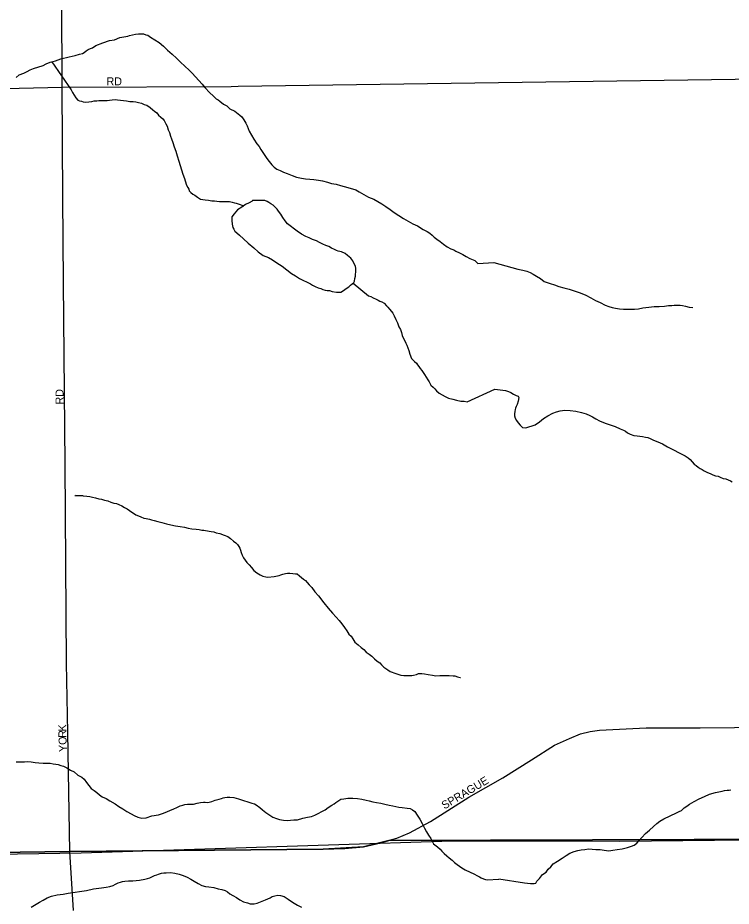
# Model space of a CAD drawing. Extents: x 2010165 to 2382125, y 1060529 to 1407316.
# Drawn here: x 2171530 to 2175988, y 1221171 to 1226722 of the extents above; entities that cross this region are included whole.
import ezdxf

# ---------------------------------------------------------------- set-up
doc = ezdxf.new("R2010")
doc.units = 0
for name, color, linetype in [('GM_X_City_Street', 7, 'Continuous'), ('GM_X_City_Street_Text', 7, 'Continuous'), ('GM_X_Corporation', 7, 'Continuous'), ('GM_X_Minor_Lake', 7, 'Continuous'), ('GM_X_Minor_River', 7, 'Continuous'), ('GM_X_Section', 7, 'Continuous')]:
    doc.layers.add(name, color=color, linetype=linetype)

msp = doc.modelspace()

# ---------------------------------------------------------------- linework, layer by layer
at = {"layer": 'GM_X_City_Street'}
for points in [[(2171811, 1225597.9), (2171811, 1225600.1), (2171808.4, 1226287.6), (2171800.6, 1227936.1), (2171803.2, 1228791.9), (2171802.8, 1228877.2)], [(2172907.5, 1226293.5), (2178821.1, 1226377.4)], [(2171177.3, 1226274.3), (2171808.4, 1226287.6), (2172864.6, 1226292.9), (2172907.5, 1226293.5)], [(2171816, 1225067.4), (2171811, 1225597.9)], [(2171842.3, 1222255.7), (2171834.4, 1222688.7), (2171826.6, 1223933.5), (2171816, 1225067.4)], [(2173867.2, 1221587.4), (2173897.9, 1221596.5), (2173978.7, 1221630.3), (2174108.5, 1221701.2), (2174348.5, 1221852.9), (2174560.1, 1221972.7), (2174740.7, 1222086), (2174884.1, 1222178.1), (2174978, 1222218.8), (2175047.1, 1222247.2), (2175107.3, 1222263.1), (2175164, 1222272), (2175456.1, 1222286.1), (2175794.5, 1222285.7), (2178573.3, 1222312.1)], [(2171855.8, 1221513), (2171842.3, 1222255.7)], [(2171855.8, 1221513), (2173437.5, 1221527.9), (2173572.9, 1221532.4), (2173689.6, 1221543), (2173798.7, 1221567), (2173848.3, 1221581.8), (2173867.2, 1221587.4)], [(2164895.8, 1221436.7), (2167972.5, 1221461.7), (2171855.8, 1221513)], [(2171877.5, 1221144), (2171855.8, 1221513)]]:
    msp.add_lwpolyline(points, dxfattribs=at)
at = {"layer": 'GM_X_Corporation'}
for points in [[(2164832.8, 1218637), (2164895.8, 1221436.7), (2167972.5, 1221461.7), (2171855.8, 1221513), (2173437.5, 1221527.9), (2173689.6, 1221543), (2173848.3, 1221581.8), (2177029.6, 1221591.6), (2178406.5, 1221597), (2181920.6, 1221614.8), (2182220.8, 1221647.5), (2183139.3, 1221656.4), (2185661.2, 1221692.3), (2186878.7, 1221701), (2186923.4, 1220744.1)], [(2188806.8, 1221708.2), (2187206.7, 1221703.9), (2186878.7, 1221701), (2185661.2, 1221692.3), (2183139.3, 1221656.4), (2182220.8, 1221647.5), (2181920.6, 1221614.8), (2178406.5, 1221597), (2177029.6, 1221591.6), (2173848.3, 1221581.8), (2173689.6, 1221543), (2173437.5, 1221527.9), (2171855.8, 1221513), (2167972.5, 1221461.7), (2164895.8, 1221436.7)]]:
    msp.add_lwpolyline(points, dxfattribs=at)
at = {"layer": 'GM_X_Minor_Lake'}
msp.add_lwpolyline([(2172997.7, 1225580.9), (2172995.8, 1225576.9), (2172975.9, 1225564.6), (2172954, 1225554.3), (2172930.1, 1225537.9), (2172902.3, 1225521.6), (2172882.6, 1225497.2), (2172868.8, 1225477), (2172867.1, 1225454.9), (2172869.4, 1225432.9), (2172873.7, 1225410.8), (2172879.8, 1225400.9), (2172886, 1225388.9), (2172898.2, 1225379), (2172916.4, 1225363.2), (2172940.7, 1225341.4), (2172969.1, 1225313.7), (2173005.6, 1225284), (2173031.9, 1225260.3), (2173064.3, 1225236.6), (2173096.5, 1225223), (2173120.8, 1225209.2), (2173149, 1225191.5), (2173181.4, 1225169.8), (2173211.7, 1225146.1), (2173240.1, 1225124.4), (2173266.3, 1225108.7), (2173290.6, 1225092.9), (2173359.1, 1225059.6), (2173371.3, 1225051.8), (2173387.4, 1225041.9), (2173407.5, 1225034.1), (2173423.6, 1225030.3), (2173435.7, 1225024.4), (2173451.8, 1225020.6), (2173463.8, 1225018.8), (2173477.9, 1225016.9), (2173494, 1225011.1), (2173522.1, 1225007.4), (2173538.1, 1225007.6), (2173548.1, 1225007.8), (2173566, 1225018), (2173581.9, 1225030.2), (2173597.8, 1225040.5), (2173609.7, 1225050.7), (2173619.6, 1225058.8), (2173629.5, 1225066.9), (2173633.4, 1225077), (2173637.2, 1225093.1), (2173641, 1225107.2), (2173640.8, 1225119.3), (2173642.7, 1225133.3), (2173642.5, 1225145.4), (2173642.4, 1225155.4), (2173640.2, 1225169.4), (2173629.9, 1225189.3), (2173623.7, 1225203.3), (2173611.5, 1225219.2), (2173591.2, 1225237), (2173575, 1225248.9), (2173552.9, 1225258.6), (2173532.8, 1225264.4), (2173520.7, 1225268.3), (2173508.6, 1225274.1), (2173490.5, 1225281.9), (2173474.3, 1225291.8), (2173454.2, 1225299.6), (2173436, 1225307.4), (2173415.9, 1225317.1), (2173397.7, 1225329), (2173371.5, 1225336.7), (2173351.4, 1225346.5), (2173329.2, 1225356.2), (2173303, 1225369.9), (2173276.7, 1225387.7), (2173216, 1225435.1), (2173201.7, 1225453), (2173185.4, 1225474.9), (2173173.1, 1225494.8), (2173158.9, 1225512.6), (2173150.7, 1225526.6), (2173138.5, 1225538.5), (2173126.3, 1225550.4), (2173112.2, 1225560.2), (2173098, 1225568.1), (2173087.9, 1225574), (2173073.9, 1225579.8), (2172997.7, 1225580.9)], dxfattribs=at)
at = {"layer": 'GM_X_Minor_River'}
for points in [[(2171521.1, 1226349.4), (2171538.9, 1226365.7), (2171568.8, 1226376.1), (2171588.7, 1226386.3), (2171608.6, 1226396.6), (2171628.6, 1226404.9), (2171688.4, 1226423.7), (2171708.3, 1226433.9), (2171732.2, 1226444.3), (2171766.2, 1226452.7), (2171800.1, 1226465.2), (2171852, 1226477.8), (2171888, 1226486.3), (2171915.9, 1226494.7), (2171933.9, 1226498.9), (2171945.8, 1226505.1), (2171957.7, 1226515.2), (2171969.6, 1226523.4), (2171985.6, 1226529.6), (2171997.5, 1226533.8), (2172017.4, 1226548.1), (2172061.2, 1226564.7), (2172103.1, 1226579.2), (2172135.1, 1226583.6), (2172167, 1226598.1), (2172205, 1226604.6), (2172217, 1226606.7), (2172228.9, 1226610.9), (2172246.9, 1226615.1), (2172266.9, 1226619.4), (2172284.9, 1226621.6), (2172300.9, 1226621.8), (2172314.9, 1226621.9), (2172331, 1226616.1), (2172343.1, 1226612.3), (2172359.3, 1226600.4), (2172387.5, 1226584.7), (2172413.8, 1226567), (2172440.2, 1226545.2), (2172466.5, 1226519.5), (2172494.9, 1226493.7), (2172521.3, 1226470), (2172547.7, 1226444.2), (2172574, 1226418.4), (2172600.4, 1226394.7), (2172620.7, 1226374.9), (2172681.7, 1226307.4), (2172702, 1226283.6), (2172728.5, 1226253.8), (2172752.8, 1226232), (2172769, 1226216.2), (2172783.2, 1226208.3), (2172793.3, 1226200.4), (2172815.5, 1226182.6), (2172835.7, 1226170.8), (2172856, 1226153), (2172886.3, 1226137.3), (2172906.5, 1226121.6), (2172918.6, 1226113.7), (2172930.8, 1226101.8), (2172943.1, 1226083.9), (2172955.3, 1226063.9), (2172963.6, 1226046), (2172976, 1226014), (2173004.7, 1225964.2), (2173023.1, 1225934.4), (2173039.4, 1225916.5), (2173049.7, 1225898.6), (2173057.8, 1225886.6), (2173066, 1225874.7), (2173074.2, 1225860.8), (2173086.4, 1225842.8), (2173100.7, 1225822.9), (2173117, 1225803.1), (2173133.2, 1225789.2), (2173149.4, 1225775.4), (2173169.6, 1225767.6), (2173189.7, 1225757.8), (2173213.9, 1225748.1)], [(2171743.1, 1226447), (2171864.7, 1226271.3), (2171872.9, 1226255.4), (2171893.4, 1226221.5), (2171905.6, 1226207.6), (2171915.7, 1226203.7), (2171927.8, 1226199.9), (2171939.8, 1226196), (2171953.9, 1226194.2), (2171973.9, 1226196.4), (2171993.9, 1226198.7), (2172007.9, 1226202.8), (2172023.9, 1226203.1), (2172035.9, 1226205.2), (2172049.9, 1226205.4), (2172067.9, 1226205.6), (2172088, 1226205.8), (2172104, 1226206), (2172120, 1226208.2), (2172138, 1226210.5), (2172154, 1226208.6), (2172172.1, 1226206.9), (2172190.1, 1226205.1), (2172210.2, 1226203.3), (2172230.3, 1226199.6), (2172250.3, 1226197.8), (2172268.4, 1226196), (2172284.5, 1226192.2), (2172302.6, 1226188.4), (2172320.7, 1226180.6), (2172336.8, 1226174.8), (2172357, 1226161), (2172375.2, 1226147.1), (2172385.3, 1226139.2), (2172399.5, 1226127.4), (2172409.7, 1226113.5), (2172423.9, 1226101.6), (2172436.1, 1226089.7), (2172444.2, 1226079.8), (2172454.5, 1226059.8), (2172462.7, 1226043.9), (2172469, 1226021.9), (2172479.3, 1226004), (2172485.6, 1225982), (2172491.8, 1225966), (2172498.1, 1225942), (2172506.5, 1225916), (2172516.9, 1225888), (2172525.2, 1225860.1), (2172535.7, 1225826.1), (2172560.8, 1225744.1), (2172571.2, 1225718.1), (2172575.4, 1225702.1), (2172583.7, 1225676.2), (2172591.9, 1225662.2), (2172598.1, 1225650.3), (2172602.2, 1225640.3), (2172612.4, 1225630.4), (2172624.5, 1225620.5), (2172636.7, 1225612.6), (2172652.8, 1225600.8), (2172673, 1225589), (2172701.2, 1225583.3), (2172721.2, 1225581.5), (2172743.3, 1225577.8), (2172759.3, 1225578), (2172773.4, 1225576.1), (2172791.4, 1225574.4), (2172805.4, 1225574.5), (2172819.5, 1225574.7), (2172831.5, 1225572.8), (2172841.5, 1225573), (2172853.6, 1225573.1), (2172869.6, 1225569.3), (2172883.7, 1225565.5), (2172895.7, 1225563.6), (2172907.8, 1225559.7), (2172942.3, 1225546.2)], [(2173213.9, 1225748.1), (2173244.1, 1225736.4), (2173272.3, 1225726.7), (2173302.4, 1225719.1), (2173328.5, 1225715.4), (2173354.6, 1225713.7), (2173380.7, 1225712), (2173408.8, 1225706.3), (2173434.9, 1225702.6), (2173465, 1225695), (2173491.2, 1225687.3), (2173519.3, 1225681.6), (2173547.5, 1225673.9), (2173569.6, 1225668.2), (2173621.9, 1225652.8), (2173642, 1225647), (2173664.2, 1225633.2), (2173692.4, 1225617.5), (2173720.7, 1225601.8), (2173754.9, 1225588.2), (2173779.2, 1225574.4), (2173805.4, 1225558.7), (2173829.7, 1225542.9), (2173856, 1225523.2), (2173882.2, 1225505.4), (2173910.5, 1225485.7), (2173940.8, 1225468), (2173969.1, 1225450.3), (2173999.4, 1225434.6), (2174027.6, 1225420.9), (2174063.9, 1225399.3), (2174088.2, 1225385.6), (2174104.3, 1225375.7), (2174118.5, 1225363.9), (2174132.7, 1225352), (2174148.9, 1225338.2), (2174169.1, 1225324.4), (2174189.4, 1225306.6), (2174213.6, 1225290.8), (2174235.8, 1225279), (2174253.9, 1225271.2), (2174268.1, 1225263.4), (2174290.2, 1225253.6), (2174310.4, 1225241.8), (2174332.6, 1225230.1), (2174354.8, 1225218.3), (2174375, 1225208.5), (2174385, 1225204.6), (2174405.3, 1225186.8), (2174504.1, 1225192.6)], [(2174504.1, 1225192.6), (2174655.4, 1225151.6), (2174685.7, 1225144.3), (2174711.9, 1225139), (2174732.2, 1225129.5), (2174750.5, 1225119.9), (2174771, 1225106.4), (2174795.4, 1225093), (2174820, 1225073.6), (2174856.4, 1225062.5), (2174882.7, 1225053.1), (2174911, 1225043.8), (2174941.4, 1225034.6), (2174975.7, 1225025.4), (2175012.1, 1225014.3), (2175044.5, 1225003.2), (2175079, 1224988), (2175111.5, 1224972.8), (2175140, 1224955.5), (2175168.4, 1224942.2), (2175200.9, 1224927), (2175223.2, 1224917.5), (2175243.5, 1224912), (2175265.7, 1224906.6), (2175289.8, 1224903.2), (2175313.9, 1224901.8), (2175336, 1224900.4), (2175350, 1224900.8), (2175364.1, 1224901.1), (2175384.1, 1224901.6), (2175408.1, 1224904.3), (2175436, 1224909), (2175474, 1224914.1), (2175506, 1224916.9), (2175538.1, 1224917.8), (2175570.1, 1224920.6), (2175596.1, 1224923.3), (2175616.1, 1224923.8), (2175632.1, 1224926.2), (2175650.1, 1224926.7), (2175668.2, 1224927.2), (2175684.3, 1224923.6), (2175702.5, 1224920.1), (2175724.7, 1224914.6), (2175748.8, 1224911.2)], [(2173625.2, 1225063.4), (2173720.8, 1224983.8), (2173736.8, 1224980), (2173751, 1224972.1), (2173769.1, 1224964.3), (2173781.2, 1224956.4), (2173793.3, 1224950.6), (2173805.4, 1224946.7), (2173819.5, 1224938.8), (2173833.7, 1224923), (2173841.9, 1224913), (2173852.1, 1224901.1), (2173864.3, 1224887.2), (2173874.4, 1224875.3), (2173882.7, 1224859.4), (2173893, 1224837.4), (2173903.3, 1224815.5), (2173911.6, 1224791.5), (2173921.8, 1224773.6), (2173928.1, 1224755.6), (2173932.3, 1224737.6), (2173955, 1224689.7), (2173961.2, 1224675.7), (2173967.4, 1224659.8), (2173973.6, 1224643.8), (2173980, 1224619.8), (2173990.3, 1224593.8), (2174008.6, 1224574), (2174020.7, 1224564.1), (2174026.9, 1224554.1), (2174037.1, 1224542.2), (2174045.2, 1224530.3), (2174055.4, 1224518.4), (2174063.6, 1224506.4), (2174071.8, 1224492.5), (2174082, 1224476.6), (2174092.2, 1224460.6), (2174100.4, 1224446.7), (2174110.7, 1224426.7), (2174124.9, 1224414.9), (2174135.1, 1224403), (2174147.2, 1224391.1), (2174163.4, 1224377.2), (2174181.6, 1224365.4), (2174199.8, 1224355.6), (2174221.9, 1224345.8), (2174248.1, 1224338.1), (2174272.2, 1224332.4), (2174298.3, 1224326.7), (2174318.4, 1224326.9), (2174338.5, 1224323.2), (2174510.6, 1224402.3)], [(2174510.6, 1224402.4), (2174577.7, 1224392.5), (2174595.8, 1224387), (2174610, 1224381.3), (2174628.4, 1224369.8), (2174644.6, 1224362.1), (2174656.8, 1224358.4), (2174661.1, 1224348.5), (2174657.6, 1224326.3), (2174650.2, 1224306.1), (2174644.5, 1224293.9), (2174640.8, 1224283.7), (2174637, 1224273.6), (2174635.3, 1224261.5), (2174633.7, 1224247.4), (2174634, 1224235.4), (2174638.5, 1224219.4), (2174646.9, 1224205.6), (2174657.3, 1224191.8), (2174669.7, 1224176.1), (2174684.1, 1224162.4), (2174704.3, 1224158.9), (2174763.9, 1224178.5), (2174789.5, 1224197.3), (2174815, 1224218), (2174842.6, 1224234.8), (2174874.2, 1224251.7), (2174896.1, 1224260.3), (2174919.9, 1224267), (2174947.9, 1224269.7), (2174982.1, 1224268.6), (2175016.3, 1224263.5), (2175052.6, 1224256.4), (2175080.9, 1224247.1), (2175105.2, 1224237.7), (2175121.5, 1224228.1), (2175141.9, 1224216.6), (2175164.3, 1224203.1), (2175200.8, 1224190), (2175231.1, 1224178.8), (2175263.5, 1224167.6), (2175294, 1224154.3), (2175314.3, 1224144.8), (2175326.5, 1224139.1), (2175338.8, 1224129.4), (2175357.1, 1224119.8), (2175379.3, 1224112.4), (2175399.5, 1224108.9), (2175417.6, 1224107.4), (2175433.6, 1224105.8), (2175451.8, 1224102.3), (2175465.9, 1224098.6), (2175482.1, 1224093), (2175502.4, 1224083.5), (2175528.8, 1224072.2), (2175559.2, 1224058.9), (2175589.8, 1224041.6), (2175699.6, 1223984.3), (2175718, 1223972.7), (2175732.3, 1223961.1), (2175744.7, 1223947.3), (2175757.1, 1223933.6), (2175769.4, 1223923.9), (2175781.7, 1223914.1), (2175794, 1223906.4), (2175806.2, 1223898.7), (2175818.5, 1223891), (2175838.8, 1223881.5), (2175857, 1223874), (2175873.3, 1223866.4), (2175889.5, 1223860.8), (2175905.6, 1223857.2), (2175919.8, 1223851.5), (2175938, 1223844), (2175954.2, 1223840.4), (2175968.4, 1223834.7), (2175982.6, 1223829.1), (2175994.7, 1223823.4)], [(2171887.8, 1223737.4), (2171937.9, 1223736), (2171891.8, 1223737.4), (2171937.9, 1223736), (2171962, 1223732.3), (2171980, 1223730.5), (2171998.1, 1223726.7), (2172016.2, 1223722.9), (2172036.3, 1223717.2), (2172054.4, 1223713.4), (2172072.5, 1223707.6), (2172092.6, 1223703.8), (2172112.7, 1223696), (2172130.8, 1223690.2), (2172146.9, 1223686.4), (2172161, 1223680.6), (2172181.1, 1223672.8), (2172197.3, 1223662.9), (2172213.4, 1223653.1), (2172227.6, 1223643.2), (2172268, 1223615.6), (2172284.1, 1223609.8), (2172300.2, 1223604), (2172318.4, 1223596.2), (2172332.4, 1223592.4), (2172352.5, 1223588.6), (2172366.6, 1223584.8), (2172382.7, 1223580.9), (2172404.8, 1223575.2), (2172430.9, 1223567.5), (2172459.1, 1223559.8), (2172487.2, 1223554.1), (2172515.3, 1223548.4), (2172545.5, 1223542.8), (2172571.6, 1223539.1), (2172595.7, 1223533.4), (2172617.8, 1223529.6), (2172645.9, 1223526), (2172663.9, 1223524.2), (2172680, 1223520.4), (2172692, 1223520.5), (2172704.1, 1223518.6), (2172716.1, 1223516.8), (2172726.1, 1223514.9), (2172738.2, 1223513.1), (2172754.3, 1223509.2), (2172770.4, 1223503.4), (2172792.5, 1223499.7), (2172820.6, 1223490), (2172842.8, 1223480.2), (2172859, 1223468.4), (2172879.2, 1223452.6), (2172893.4, 1223440.7), (2172903.5, 1223430.8), (2172911.7, 1223418.9), (2172917.9, 1223408.9), (2172922, 1223394.9), (2172926.2, 1223380.9), (2172932.5, 1223364.9), (2172940.7, 1223347), (2172950.9, 1223333.1), (2172961.1, 1223319.1), (2172975.3, 1223303.3), (2172991.6, 1223287.4), (2173005.8, 1223269.5), (2173024.1, 1223253.7), (2173044.3, 1223241.9), (2173062.4, 1223232.1), (2173080.5, 1223228.3), (2173092.6, 1223226.4), (2173132.6, 1223230.9), (2173142.6, 1223233.1), (2173152.5, 1223235.2), (2173162.5, 1223237.3), (2173174.5, 1223241.5), (2173186.5, 1223245.6), (2173202.4, 1223249.9), (2173216.4, 1223252), (2173230.5, 1223252.2), (2173248.5, 1223250.4), (2173264.6, 1223248.6), (2173276.6, 1223246.8), (2173290.8, 1223234.9), (2173302.9, 1223225), (2173315.1, 1223215.1), (2173327.2, 1223205.2), (2173337.4, 1223193.3), (2173351.6, 1223179.4), (2173367.9, 1223161.6), (2173386.2, 1223135.7), (2173408.6, 1223109.9), (2173443.2, 1223066.2), (2173469.7, 1223032.4), (2173496.2, 1223002.6), (2173520.6, 1222976.8), (2173538.8, 1222957), (2173555.1, 1222935.1), (2173571.5, 1222913.3), (2173585.8, 1222891.4), (2173598.1, 1222871.5), (2173612.3, 1222857.6)], [(2173612.3, 1222857.6), (2173624.5, 1222841.7), (2173636.8, 1222821.8), (2173657, 1222804), (2173675.3, 1222788.1), (2173691.5, 1222774.3), (2173707.7, 1222758.4), (2173725.9, 1222746.6), (2173742.1, 1222732.8), (2173758.4, 1222716.9), (2173776.6, 1222701.1), (2173792.7, 1222691.2), (2173802.9, 1222679.3), (2173817.1, 1222665.5), (2173841.4, 1222647.7), (2173857.6, 1222637.9), (2173869.6, 1222634), (2173879.7, 1222630.1), (2173924, 1222614.6), (2173942, 1222612.8), (2173956.1, 1222613), (2173974.1, 1222613.2), (2173992.1, 1222613.4), (2174002.1, 1222615.6), (2174022.1, 1222619.8), (2174034.1, 1222624), (2174054.1, 1222624.2), (2174072.1, 1222622.4), (2174094.2, 1222618.7), (2174122.3, 1222615), (2174142.4, 1222611.3), (2174166.4, 1222611.6), (2174194.5, 1222611.9), (2174226.5, 1222612.3), (2174250.6, 1222610.6), (2174260.6, 1222610.7), (2174278.7, 1222604.9), (2174294.8, 1222599.1), (2174296.8, 1222599.1)], [(2171520.8, 1222073.6), (2171548.8, 1222073.9), (2171572.9, 1222074.2), (2171592.9, 1222074.4), (2171615, 1222072.7), (2171639.1, 1222069), (2171661.1, 1222067.2), (2171689.2, 1222065.6), (2171713.3, 1222063.9), (2171733.3, 1222064.1), (2171751.4, 1222060.3), (2171767.4, 1222058.5), (2171783.5, 1222056.7), (2171799.6, 1222050.9), (2171815.7, 1222045.1), (2171835.9, 1222035.3), (2171860.1, 1222021.5), (2171882.3, 1222009.8), (2171904.6, 1221990), (2171930.8, 1221978.2), (2171945, 1221964.4), (2171959.3, 1221944.5), (2171973.5, 1221924.6), (2171989.8, 1221906.7)], [(2171989.8, 1221906.7), (2172008, 1221894.9), (2172024.2, 1221881.1), (2172040.4, 1221867.2), (2172058.6, 1221855.4), (2172082.8, 1221843.7), (2172105, 1221829.9), (2172139.3, 1221810.2), (2172161.6, 1221794.5), (2172185.8, 1221778.7), (2172212.1, 1221763), (2172238.3, 1221749.2), (2172258.5, 1221737.5), (2172280.7, 1221727.7), (2172304.8, 1221722), (2172332.8, 1221724.3), (2172368.7, 1221734.8), (2172408.7, 1221741.3), (2172440.6, 1221751.7), (2172504.4, 1221778.6), (2172524.3, 1221788.9), (2172544.2, 1221799.1), (2172562.2, 1221803.4), (2172574.1, 1221807.5), (2172590.1, 1221809.7), (2172602.2, 1221807.9), (2172616.2, 1221808), (2172628.2, 1221808.2), (2172652.2, 1221814.5), (2172672.1, 1221818.8), (2172690.2, 1221821), (2172700.2, 1221821.1), (2172716.2, 1221819.3), (2172726.2, 1221821.4), (2172742.2, 1221825.6), (2172764.1, 1221833.9), (2172788.1, 1221840.2), (2172804, 1221844.5), (2172814, 1221848.6), (2172824, 1221850.7), (2172838, 1221852.9), (2172856, 1221853.1), (2172880.1, 1221849.4), (2172910.3, 1221841.8), (2172940.4, 1221832.1), (2172968.6, 1221822.4), (2172992.8, 1221814.7), (2173008.8, 1221810.8), (2173018.9, 1221804.9), (2173043.2, 1221787.2), (2173059.4, 1221773.3), (2173079.7, 1221757.5), (2173099.9, 1221743.7), (2173124.1, 1221728), (2173146.3, 1221718.2), (2173166.4, 1221712.4), (2173190.5, 1221708.7), (2173214.6, 1221707), (2173234.6, 1221709.3), (2173254.6, 1221711.5), (2173268.6, 1221711.7), (2173278.6, 1221711.8), (2173310.5, 1221720.2), (2173340.5, 1221726.6), (2173366.5, 1221730.9), (2173386.4, 1221739.2), (2173450.1, 1221774.1), (2173469.9, 1221788.4), (2173491.8, 1221802.7), (2173507.7, 1221810.9), (2173517.6, 1221819.1), (2173529.5, 1221827.2), (2173549.4, 1221839.5), (2173567.4, 1221841.8), (2173593.4, 1221846.1), (2173623.5, 1221846.4), (2173653.5, 1221844.8), (2173679.7, 1221839.1), (2173707.8, 1221833.4), (2173725.9, 1221829.6), (2173748, 1221823.9), (2173772.1, 1221818.2), (2173798.2, 1221814.5), (2173824.3, 1221808.8), (2173850.4, 1221803.1), (2173874.5, 1221797.4), (2173892.6, 1221793.6), (2173910.7, 1221789.8), (2173932.8, 1221788), (2173962.9, 1221784.4), (2173982.9, 1221780.6), (2173997.1, 1221772.8), (2174011.2, 1221762.9), (2174025.5, 1221741), (2174041.9, 1221715.1), (2174056.3, 1221687.2), (2174070.7, 1221659.3), (2174085, 1221635.4), (2174097.3, 1221615.5), (2174111.6, 1221593.6), (2174128, 1221561.7)], [(2174536, 1221341.6), (2174696.7, 1221317.4), (2174732.9, 1221312.4), (2174757, 1221313), (2174767, 1221315.3), (2174772.6, 1221327.5), (2174790.3, 1221344), (2174809.6, 1221368.6), (2174831.3, 1221383.2), (2174844.8, 1221401.7), (2174860.4, 1221418.1), (2174876, 1221436.6), (2174901.6, 1221453.3), (2174931.2, 1221472.2), (2174956.8, 1221488.9), (2174980.5, 1221501.6), (2175006.3, 1221512.3), (2175030.2, 1221519), (2175050.1, 1221523.5), (2175074.1, 1221526.1), (2175096.1, 1221528.8), (2175118.2, 1221527.3), (2175142.3, 1221525.9), (2175168.4, 1221524.6), (2175194.6, 1221521.3), (2175222.7, 1221518), (2175248.7, 1221520.7), (2175274.7, 1221525.4), (2175306.6, 1221530.3), (2175340.5, 1221537.2), (2175364.3, 1221545.8), (2175382.2, 1221552.3), (2175397.9, 1221564.8), (2175411.6, 1221579.2), (2175429.1, 1221599.8), (2175452.5, 1221624.5), (2175477.9, 1221647.2), (2175501.4, 1221669.9), (2175522.9, 1221688.6), (2175542.6, 1221703.1), (2175566.2, 1221717.8), (2175645.5, 1221754), (2175663.3, 1221762.5), (2175677.2, 1221768.9), (2175694.8, 1221785.4), (2175710.5, 1221795.9), (2175728.2, 1221808.4), (2175755.9, 1221825.2), (2175787.5, 1221842.1), (2175821.2, 1221857), (2175852.9, 1221871.9), (2175888.7, 1221880.9), (2175910.7, 1221885.5), (2175930.6, 1221890), (2175946.5, 1221894.5), (2175962.5, 1221896.9), (2175974.5, 1221897.2), (2175984.5, 1221897.5)], [(2174128, 1221561.7), (2174152.4, 1221541.9), (2174168.6, 1221528.1), (2174180.8, 1221514.2), (2174195, 1221500.3), (2174211.2, 1221486.4), (2174225.4, 1221472.6), (2174243.6, 1221458.8), (2174259.8, 1221444.9), (2174276, 1221431.1), (2174290.2, 1221421.2), (2174304.3, 1221411.3), (2174326.5, 1221397.6), (2174383, 1221372.2), (2174399.1, 1221362.3), (2174415.3, 1221354.5), (2174425.3, 1221348.6), (2174439.5, 1221342.8), (2174453.5, 1221338.9), (2174463.6, 1221337), (2174536, 1221340.2)], [(2171614.8, 1221165.8), (2171644.6, 1221184.2), (2171666.5, 1221196.5), (2171688.4, 1221208.8), (2171714.2, 1221223.2), (2171742.1, 1221233.5), (2171776.1, 1221242), (2171814.1, 1221246.4), (2171846.1, 1221252.9), (2171960, 1221270.3), (2172004, 1221278.9), (2172054, 1221285.5), (2172082, 1221289.9), (2172106, 1221294.2), (2172125.9, 1221300.4), (2172141.9, 1221308.6), (2172157.8, 1221316.9), (2172171.8, 1221321.1), (2172183.7, 1221325.2), (2172199.7, 1221327.4), (2172221.7, 1221329.7), (2172249.8, 1221330), (2172291.8, 1221334.6), (2172323.8, 1221341), (2172341.7, 1221345.2), (2172355.7, 1221349.4), (2172367.7, 1221355.6), (2172383.6, 1221363.8), (2172399.5, 1221368), (2172409.5, 1221372.1), (2172427.5, 1221378.4), (2172443.5, 1221380.6), (2172457.5, 1221380.7), (2172485.5, 1221381.1), (2172511.6, 1221377.4), (2172539.7, 1221371.7), (2172563.9, 1221364), (2172588.1, 1221352.2), (2172612.3, 1221340.5), (2172632.5, 1221326.7), (2172656.7, 1221312.9), (2172680.9, 1221301.2), (2172703, 1221293.4), (2172723.1, 1221291.7), (2172755.2, 1221288.1), (2172781.4, 1221280.4)], [(2172781.4, 1221280.4), (2172805.5, 1221274.6), (2172825.6, 1221268.9), (2172839.7, 1221261), (2172855.9, 1221249.2), (2172874.1, 1221237.3), (2172896.3, 1221225.6), (2172918.5, 1221211.8), (2172940.7, 1221198), (2172964.8, 1221192.3), (2172982.9, 1221186.5), (2173007, 1221186.8), (2173027, 1221191.1), (2173078.8, 1221211.8), (2173092.7, 1221217.9), (2173106.7, 1221224.1), (2173120.6, 1221232.3), (2173136.5, 1221236.5), (2173154.5, 1221240.8), (2173172.6, 1221239), (2173194.7, 1221231.2), (2173219, 1221215.5), (2173247.3, 1221195.8), (2173277.6, 1221178.1), (2173303.8, 1221164.3)]]:
    msp.add_lwpolyline(points, dxfattribs=at)
at = {"layer": 'GM_X_Section'}
msp.add_lwpolyline([(2175291.6, 1221576.6), (2176081.6, 1221585.6), (2176133.3, 1216538.6), (2170517.3, 1216673.9), (2170463.9, 1221481), (2171925.4, 1221504.9), (2174244.4, 1221580)], close=True, dxfattribs=at)

# ---------------------------------------------------------------- texts
at = {"layer": 'GM_X_City_Street_Text'}
for s, rotation, p in [('RD', 0, (2172085, 1226299.4)), ('RD', 90, (2171816.1, 1224305.6)), ('K', 90.2186, (2171833.8, 1222263.2)), ('R', 91.4813, (2171834.8, 1222223.8)), ('O', 92.0985, (2171836.4, 1222180)), ('Y', 92.0985, (2171838, 1222136)), ('SPRAGUE', 30.9649, (2174196.5, 1221774.8))]:
    msp.add_text(s, height=50, rotation=rotation, dxfattribs=at).set_placement(p)

doc.saveas('drawing.dxf')
